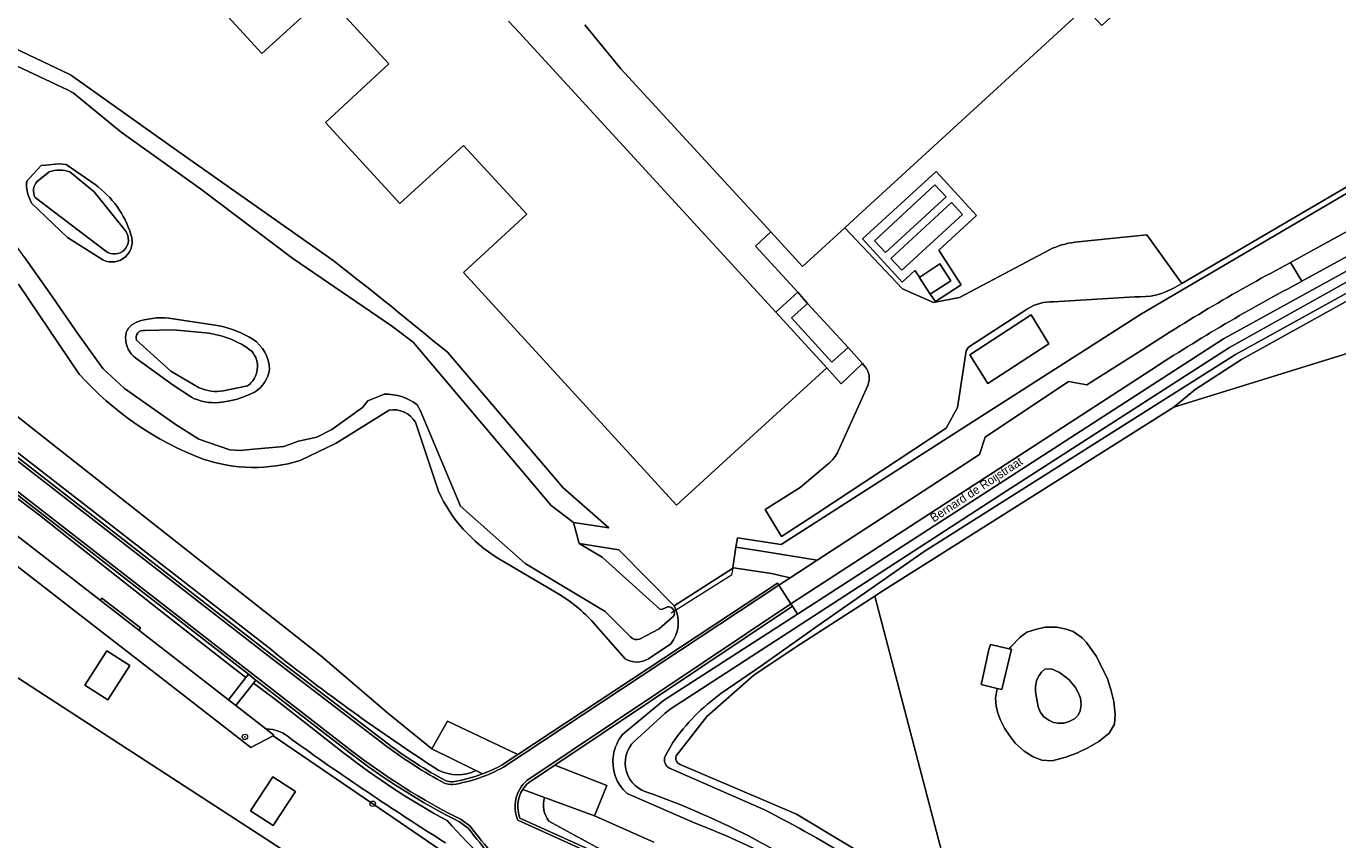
# Model space of a CAD drawing. Header units: metres. Extents: x 151448 to 154749, y 463108 to 465296.
# Tile 346 of 449: x 153714 to 153906, y 464521 to 464640. Entities that reach past the tile are written whole.
import ezdxf
from ezdxf.enums import TextEntityAlignment as Align

# ---------------------------------------------------------------- set-up
doc = ezdxf.new("R2010")
doc.units = ezdxf.units.M
doc.layers.get('0').update_dxf_attribs({"lineweight": 9})
for name, color, linetype, lineweight in [('B-PV-GK-KADEMUUR-G', 253, 'Continuous', 9), ('B-PV-GR-BEPLANTING_CULTUUR_BODEMBEDEKKER-GV', 253, 'Continuous', 9), ('B-PV-GR-BEPLANTING_CULTUUR_BOSPLANTSOEN-GV', 253, 'Continuous', 9), ('B-PV-GR-BOOM-S', 253, 'Continuous', 9), ('B-PV-GR-GRAS-GV', 253, 'Continuous', 9), ('B-PV-GW-TALUD_KRUIN-G', 253, 'Continuous', 9), ('B-PV-IE-TERREINAFSCHEIDING_KUNSTMATIG_HEKWERK-G', 253, 'Continuous', 9), ('B-PV-OG-BEBOUWING-GV', 1, 'Continuous', 9), ('B-PV-OG-BEBOUWING_LOODS-GV', 1, 'Continuous', 9), ('B-PV-OG-TERREIN_BEGROEID-GV', 253, 'Continuous', 9), ('B-PV-OG-TERREIN_ERF-GV', 253, 'Continuous', 9), ('B-PV-OG-TERREIN_OEVER-GV', 253, 'Continuous', 9), ('B-PV-OG-TOPOGRAFIE-T18', 2, 'Continuous', 9), ('B-PV-OG-WATER-GV', 253, 'Continuous', 9), ('B-PV-OG-WATER_SLOOT-GV', 253, 'Continuous', 9), ('B-PV-VH-GESLOTENVERHARDING_ASFALT-GV', 253, 'Continuous', 9), ('B-PV-VH-HALFVERHARDING_GRASBETONSTEEN-GV', 253, 'Continuous', 9), ('B-PV-VH-OPENVERHARDING_BETONELEMENT-GV', 253, 'Continuous', 9), ('B-PV-VH-OPENVERHARDING_BETONSTRAATSTEEN-GV', 253, 'Continuous', 9)]:
    doc.layers.add(name, color=color, linetype=linetype, lineweight=lineweight)
doc.styles.add('Drong', font='txt', dxfattribs={"height": 1.8})
doc.styles.add('NLCS-ISO', font='txt')

# ---------------------------------------------------------------- blocks, each defined once
blk = doc.blocks.new('SGR-BOOM_GBKN-SO')
at = {"linetype": 'ByBlock', "lineweight": 18}
h = blk.add_hatch(color=0, dxfattribs=at)
h.dxf.hatch_style = 1
edge = h.paths.add_edge_path()
edge.add_arc((0, 0), 0.25, 0, 360)
at = {"color": 0, "linetype": 'ByBlock', "lineweight": 18}
for radius in [2, 0.25]:
    blk.add_circle((0, 0), radius, dxfattribs=at)
at = {"color": 0, "linetype": 'ByBlock', "lineweight": 18, "style": 'NLCS-ISO'}
blk.add_attdef('SOORT', (2.5, 0), '', height=1.5, dxfattribs=at)

msp = doc.modelspace()

# ---------------------------------------------------------------- linework, layer by layer
at = {"layer": 'B-PV-GK-KADEMUUR-G', "flags": 128}
msp.add_lwpolyline([(153654.592, 464582.024), (153708.614, 464546.773), (153748.902, 464520.615), (153770.647, 464506.432)], dxfattribs=at)
at = {"layer": 'B-PV-GR-BEPLANTING_CULTUUR_BODEMBEDEKKER-GV', "flags": 128}
msp.add_lwpolyline([(153948.589, 464604.816), (153940.851, 464618.204), (153932.718, 464613.746), (153892.226, 464591.248), (153885.438, 464586.838), (153882.295, 464584.25)], close=True, dxfattribs=at)
at = {"layer": 'B-PV-GR-BEPLANTING_CULTUUR_BOSPLANTSOEN-GV', "flags": 128}
for points in [[(153635.833, 464641.748), (153671.075, 464614.525), (153707.913, 464586.245), (153756.837, 464547.687), (153766.68, 464539.287), (153773.169, 464533.961), (153775.472, 464538.032), (153785.823, 464533.121), (153824.01, 464558.369), (153824.231, 464558.035), (153825.89, 464559.121), (153823.108, 464559.769), (153817.522, 464560.612), (153808.817, 464555.036)], [(153932.594, 464634.863), (153933.155, 464632.845), (153934.129, 464631.249), (153877.515, 464597.991), (153854.022, 464582.904), (153824.528, 464564.059), (153818.117, 464565.029), (153817.902, 464563.634), (153821.39, 464563.09), (153823.807, 464562.713), (153829.863, 464561.753), (153853.732, 464577.269), (153854.53, 464579.84), (153866.787, 464588.03), (153869.507, 464587.518), (153876.957, 464592.253)], [(153899.466, 464605.532), (153937.344, 464626.377)], [(153721.347, 464589.111), (153712.422, 464602.364)], [(153766.895, 464583.829), (153759.129, 464578.934), (153753.837, 464576.376)], [(153774.143, 464571.886), (153770.785, 464582.035)], [(153791.956, 464556.683), (153782.913, 464562.039)], [(153801.621, 464547.24), (153799.818, 464549.271), (153797.278, 464552.132)], [(153808.31, 464549.403), (153805.029, 464547.241)]]:
    msp.add_lwpolyline(points, dxfattribs=at)
at = {"layer": 'B-PV-GR-BEPLANTING_CULTUUR_BOSPLANTSOEN-GV'}
for points in [[(153876.957, 464592.253, -0.0237562), (153899.466, 464605.532)], [(153739.547, 464576.605, -0.1208118), (153721.347, 464589.111)], [(153770.785, 464582.035, 0.3056053), (153766.895, 464583.829)], [(153753.837, 464576.376, -0.1545888), (153739.547, 464576.605)], [(153782.913, 464562.039, -0.1492605), (153774.143, 464571.886)], [(153797.278, 464552.132, 0.0799415), (153791.956, 464556.683)], [(153808.817, 464555.036, -0.2980314), (153808.31, 464549.403)], [(153805.029, 464547.241, -0.2884396), (153801.621, 464547.24)]]:
    msp.add_lwpolyline(points, format="xyb", dxfattribs=at)
at = {"layer": 'B-PV-GR-GRAS-GV', "flags": 128}
for points in [[(153716.909, 464618.895), (153715.135, 464617.473)], [(153728.123, 464610.174), (153723.525, 464615.94), (153719.954, 464618.866)], [(153714.853, 464615.092), (153725.229, 464607.184)], [(153739.971, 464595.168), (153735.143, 464595.631), (153730.97, 464595.523)], [(153729.754, 464594.108), (153734.795, 464589.525), (153738.997, 464587.109)], [(153742.535, 464586.629), (153746.072, 464587.383)]]:
    msp.add_lwpolyline(points, dxfattribs=at)
at = {"layer": 'B-PV-GR-GRAS-GV'}
for points in [[(153719.954, 464618.866, 0.1599418), (153716.909, 464618.895)], [(153715.135, 464617.473, 0.312224), (153714.853, 464615.092)], [(153725.229, 464607.184, 0.8708159), (153728.123, 464610.174)], [(153730.97, 464595.523, 0.5870639), (153729.754, 464594.108)], [(153746.71, 464592.468, 0.1411432), (153739.971, 464595.168)], [(153746.072, 464587.383, 0.4463187), (153746.71, 464592.468)], [(153738.997, 464587.109, 0.1402942), (153742.535, 464586.629)]]:
    msp.add_lwpolyline(points, format="xyb", dxfattribs=at)
at = {"layer": 'B-PV-GW-TALUD_KRUIN-G', "flags": 128}
for points in [[(153677.811, 464604.236), (153705.621, 464582.7), (153749.556, 464548.566)], [(153745.847, 464544.482), (153744.302, 464545.633), (153739.602, 464549.329), (153733.036, 464554.499), (153722.361, 464562.92), (153715.486, 464568.35), (153704.502, 464576.629), (153692.643, 464585.714), (153686.784, 464590.104), (153683.464, 464592.543), (153680.68, 464594.205), (153677.891, 464595.298), (153674.799, 464596.034), (153671.261, 464596.583), (153667.139, 464596.857), (153665.153, 464596.839), (153664.085, 464596.634), (153663.562, 464596.082)], [(153760.208, 464533.393), (153755.411, 464537.182), (153750.207, 464541.233), (153746.97, 464543.645)], [(153790.412, 464523.319), (153797.396, 464519.482), (153814.117, 464511.529)]]:
    msp.add_lwpolyline(points, dxfattribs=at)
at = {"layer": 'B-PV-GW-TALUD_KRUIN-G'}
for points in [[(153749.556, 464548.566, 0.0260241), (153774.203, 464530.797)], [(153775.424, 464523.42, -0.0419706), (153760.208, 464533.393)], [(153774.203, 464530.797, 0.2298973), (153779.675, 464530.777)], [(153789.762, 464526.835, 0.2417958), (153790.412, 464523.319)], [(153787.173, 464511.483, -0.0175627), (153775.424, 464523.42)]]:
    msp.add_lwpolyline(points, format="xyb", dxfattribs=at)
at = {"layer": 'B-PV-IE-TERREINAFSCHEIDING_KUNSTMATIG_HEKWERK-G', "flags": 128}
for points in [[(153932.594, 464634.863), (153933.155, 464632.845), (153934.129, 464631.249), (153877.515, 464597.991), (153854.022, 464582.904), (153824.528, 464564.059), (153818.117, 464565.029), (153817.902, 464563.634)], [(153846.466, 464600.863), (153847.233, 464599.781), (153851.041, 464602.232), (153847.752, 464607.354), (153853.294, 464612.472), (153847.331, 464618.92), (153836.516, 464609.021), (153842.364, 464602.632), (153844.196, 464604.334), (153844.85, 464603.489)], [(153957.264, 464607.507), (153882.295, 464584.25), (153839.089, 464556.991)], [(153706.212, 464565.465), (153724.096, 464551.622)], [(153817.902, 464563.634), (153817.438, 464560.625)], [(153817.438, 464560.625), (153817.267, 464559.517)], [(153808.377, 464553.99), (153817.268, 464559.576)], [(153839.089, 464556.991), (153838.307, 464556.46)], [(153838.307, 464556.46), (153849.612, 464513.342)], [(153749.849, 464535.862), (153746.582, 464534.162), (153732.491, 464545.106)], [(153777.801, 464516.792), (153749.849, 464535.862)]]:
    msp.add_lwpolyline(points, dxfattribs=at)
msp.add_lwpolyline([(153852.295, 464591.964), (153854.932, 464587.716), (153863.925, 464593.574), (153861.287, 464597.821)], close=True, dxfattribs=at)
at = {"layer": 'B-PV-OG-BEBOUWING-GV', "flags": 128}
for points in [[(153737.266, 464648.256), (153748.209, 464636.312), (153757.584, 464644.866), (153766.87, 464634.753), (153757.545, 464626.131), (153768.503, 464614.218), (153777.849, 464622.766), (153787.157, 464612.637), (153777.825, 464604.045), (153809.172, 464569.824), (153831.251, 464590.042), (153823.761, 464598.207), (153786.008, 464639.357), (153784.449, 464641.056)], [(153795.669, 464640.494), (153800.986, 464634.015), (153823.033, 464610.023), (153827.698, 464604.945), (153833.926, 464610.654), (153835.891, 464612.456), (153869.245, 464643.043)]]:
    msp.add_lwpolyline(points, dxfattribs=at)
for points in [[(153839.894, 464606.991), (153848.789, 464615.197), (153847.146, 464616.946), (153838.251, 464608.74)], [(153840.679, 464606.145), (153842.312, 464604.387), (153851.207, 464612.593), (153849.574, 464614.351)], [(153846.466, 464600.863), (153849.508, 464602.829), (153847.897, 464605.323), (153844.919, 464603.4), (153844.855, 464603.358)], [(153722.174, 464543.354), (153725.538, 464541.202), (153728.768, 464546.251), (153725.403, 464548.403)], [(153746.531, 464524.839), (153749.877, 464522.676), (153753.13, 464527.708), (153749.784, 464529.871)]]:
    msp.add_lwpolyline(points, close=True, dxfattribs=at)
at = {"layer": 'B-PV-OG-BEBOUWING_LOODS-GV', "flags": 128}
msp.add_lwpolyline([(153856.327, 464542.859), (153856.995, 464542.698), (153858.402, 464548.617), (153858.096, 464548.686), (153855.321, 464549.32), (153855.106, 464548.613), (153854.178, 464544.289), (153853.968, 464543.428)], close=True, dxfattribs=at)
at = {"layer": 'B-PV-OG-TERREIN_BEGROEID-GV', "flags": 128}
for points in [[(153878.895, 464589.698), (153825.994, 464555.292), (153826.216, 464554.96), (153826.954, 464553.807), (153889.604, 464594.314), (153919.795, 464610.942), (153948.08, 464626.616), (153959.451, 464637.996), (153973.372, 464652.075), (153974.412, 464651.061), (153974.702, 464650.778), (153975.02, 464650.468), (153975.514, 464649.985), (153976.366, 464649.153), (153978.922, 464651.742)], [(153779.675, 464530.777), (153773.169, 464533.961), (153766.68, 464539.287), (153756.837, 464547.687), (153707.913, 464586.245), (153671.075, 464614.525), (153635.833, 464641.748)], [(153942.396, 464625.416), (153938.849, 464623.415), (153901.124, 464602.768)], [(153675.846, 464605.066), (153705.267, 464582.263), (153749.305, 464548.034), (153766.818, 464534.648)], [(153749.556, 464548.566), (153705.621, 464582.7), (153677.811, 464604.236)], [(153677.811, 464604.236), (153705.621, 464582.7), (153749.556, 464548.566)], [(153704.502, 464576.629), (153715.486, 464568.35), (153722.361, 464562.92), (153733.036, 464554.499), (153739.602, 464549.329), (153744.302, 464545.633), (153745.847, 464544.482), (153746.22, 464544.959), (153683.169, 464593.933)], [(153708.688, 464568.001), (153724.399, 464555.838), (153724.643, 464556.155), (153730.328, 464551.769), (153730.082, 464551.453), (153743.278, 464541.199), (153745.847, 464544.482), (153744.302, 464545.633), (153739.602, 464549.329), (153733.036, 464554.499), (153722.361, 464562.92), (153715.486, 464568.35), (153704.502, 464576.629)], [(153801.234, 464536.061), (153807.253, 464541.069), (153826.954, 464553.807), (153826.216, 464554.96), (153791.273, 464531.574), (153798.906, 464528.596), (153797.102, 464524.13), (153805.839, 464520.247)], [(153760.208, 464533.393), (153755.411, 464537.182), (153750.207, 464541.233), (153746.97, 464543.645), (153744.384, 464540.34), (153748.779, 464536.925)], [(153760.952, 464533.516), (153747.326, 464544.1), (153746.97, 464543.645)], [(153746.97, 464543.645), (153750.207, 464541.233), (153755.411, 464537.182), (153760.208, 464533.393)], [(153748.779, 464536.925), (153749.961, 464536.006), (153749.849, 464535.862), (153777.801, 464516.792)], [(153780.658, 464530.297), (153779.675, 464530.777)], [(153789.762, 464526.835), (153787.503, 464527.667), (153786.562, 464528.013)], [(153805.839, 464520.247), (153797.102, 464524.13), (153789.762, 464526.835)], [(153811.885, 464523.024), (153801.882, 464527.416)], [(153778.527, 464522.304), (153777.277, 464523.212)], [(153786.139, 464523.763), (153802.753, 464516.261)], [(153790.412, 464523.319), (153797.396, 464519.482), (153814.117, 464511.529)], [(153814.117, 464511.529), (153797.396, 464519.482), (153790.412, 464523.319)]]:
    msp.add_lwpolyline(points, dxfattribs=at)
at = {"layer": 'B-PV-OG-TERREIN_BEGROEID-GV'}
for points in [[(153901.124, 464602.768, 0.0238305), (153878.895, 464589.698)], [(153774.203, 464530.797, -0.0260241), (153749.556, 464548.566)], [(153749.556, 464548.566, 0.0260241), (153774.203, 464530.797)], [(153748.779, 464536.925, -0.18216), (153752.447, 464535.445)], [(153752.447, 464535.445, 0.18216), (153748.779, 464536.925)], [(153799.885, 464533.1, -0.1324151), (153801.234, 464536.061)], [(153752.447, 464535.445, 0.0147366), (153775.199, 464520.138)], [(153775.199, 464520.138, -0.0147366), (153752.447, 464535.445)], [(153766.818, 464534.648, 0.0366582), (153775.214, 464529.292)], [(153775.424, 464523.42, -0.0419706), (153760.208, 464533.393)], [(153760.208, 464533.393, 0.0419706), (153775.424, 464523.42)], [(153777.277, 464523.212, -0.0478859), (153760.952, 464533.516)], [(153801.882, 464527.416, -0.2565594), (153799.885, 464533.1)], [(153779.675, 464530.777, -0.2298973), (153774.203, 464530.797)], [(153774.203, 464530.797, 0.2298973), (153779.675, 464530.777)], [(153776.238, 464529.108, 0.0486518), (153780.658, 464530.297)], [(153775.214, 464529.292, 0.0957695), (153776.238, 464529.108)], [(153786.562, 464528.013, 0.241642), (153786.139, 464523.763)], [(153789.762, 464526.835, 0.2417958), (153790.412, 464523.319)], [(153790.412, 464523.319, -0.2417958), (153789.762, 464526.835)], [(153787.173, 464511.483, -0.0175627), (153775.424, 464523.42)], [(153775.424, 464523.42, 0.0175627), (153787.173, 464511.483)], [(153785.545, 464513.967, -0.0192101), (153778.527, 464522.304)], [(153838.279, 464508.604, 0.0690027), (153811.885, 464523.024)]]:
    msp.add_lwpolyline(points, format="xyb", dxfattribs=at)
at = {"layer": 'B-PV-OG-TERREIN_ERF-GV', "flags": 128}
for points in [[(153912.818, 464706.125), (153899.353, 464693.852), (153902.757, 464690.19), (153895.24, 464683.202), (153903.129, 464674.657), (153903.464, 464674.956), (153903.739, 464674.65), (153899.483, 464670.751), (153895.716, 464667.296), (153879.006, 464651.97), (153881.409, 464649.322), (153872.452, 464641.1), (153871.679, 464640.391), (153869.245, 464643.043), (153835.891, 464612.456), (153833.926, 464610.654), (153842.373, 464601.672), (153846.969, 464599.666), (153850.766, 464600.397), (153864.03, 464607.418)], [(153836.856, 464590.249), (153836.503, 464590.652), (153833.385, 464587.697), (153831.251, 464590.042), (153809.172, 464569.824), (153777.825, 464604.045), (153787.157, 464612.637), (153777.849, 464622.766), (153768.503, 464614.218), (153757.545, 464626.131), (153766.87, 464634.753), (153757.584, 464644.866), (153748.209, 464636.312), (153737.266, 464648.256), (153742.832, 464653.368), (153742.785, 464653.419), (153733.103, 464663.947), (153712.385, 464644.972), (153706.524, 464639.565), (153720.043, 464633.137), (153736.344, 464621.574), (153758.807, 464605.725)], [(153784.449, 464641.056), (153786.008, 464639.357), (153823.761, 464598.207), (153827.003, 464601.189), (153820.787, 464607.962), (153823.033, 464610.023), (153800.986, 464634.015), (153795.669, 464640.494)], [(153867.71, 464608.513), (153878.298, 464609.617), (153883.445, 464602.438), (153928.468, 464628.815), (153923.93, 464636.672)], [(153923.93, 464636.672), (153928.468, 464628.815), (153883.445, 464602.438), (153882.448, 464601.854)], [(153775.466, 464592.324), (153792.516, 464572.399), (153799.209, 464566.492), (153794.039, 464567.283), (153794.842, 464564.202), (153800.686, 464563.276), (153808.817, 464555.036), (153817.522, 464560.612), (153817.438, 464560.625), (153817.902, 464563.634), (153818.117, 464565.029), (153824.528, 464564.059), (153854.022, 464582.904), (153877.515, 464597.991), (153934.129, 464631.249), (153933.155, 464632.845), (153932.594, 464634.863)], [(154016.603, 464609.56), (154000, 464616.947), (153998.245, 464617.728), (153997.22, 464618.184), (153964.94, 464608.591), (153957.264, 464607.507), (153948.589, 464604.816), (153882.295, 464584.25), (153839.089, 464556.991), (153838.307, 464556.46), (153838.309, 464556.452), (153849.612, 464513.342), (153865.547, 464501.261), (153894.274, 464483.88), (153916.047, 464466.171), (153921.589, 464450.453)], [(153864.03, 464607.418), (153850.766, 464600.397), (153846.969, 464599.666), (153842.373, 464601.672), (153833.926, 464610.654), (153827.698, 464604.945), (153823.033, 464610.023), (153820.787, 464607.962), (153827.003, 464601.189), (153828.413, 464599.478), (153834.417, 464593.016), (153836.503, 464590.652)], [(153882.448, 464601.854), (153883.445, 464602.438), (153878.298, 464609.617), (153867.71, 464608.513)], [(153864.571, 464599.761), (153876.576, 464600.504)], [(153876.576, 464600.504), (153864.571, 464599.761)], [(153831.42, 464575.878), (153827.364, 464572.448), (153822.205, 464569.195), (153824.603, 464565.223), (153829.776, 464568.624), (153848.81, 464581.167), (153850.488, 464584.214), (153851.518, 464590.904), (153851.764, 464592.545), (153852.12, 464593.079), (153860.758, 464598.718)], [(153860.758, 464598.718), (153852.12, 464593.079), (153851.764, 464592.545), (153851.518, 464590.904), (153850.488, 464584.214), (153848.81, 464581.167), (153829.776, 464568.624), (153824.603, 464565.223), (153822.205, 464569.195), (153827.364, 464572.448), (153831.42, 464575.878)], [(153836.503, 464590.652), (153836.856, 464590.249)], [(153837.288, 464587.451), (153832.95, 464577.79)], [(153832.95, 464577.79), (153837.288, 464587.451)], [(153921.589, 464450.453), (153916.047, 464466.171), (153894.274, 464483.88), (153865.547, 464501.261), (153849.612, 464513.342), (153838.309, 464556.452), (153826.764, 464548.974), (153820.509, 464544.837), (153813.642, 464538.713), (153809.125, 464532.926)], [(153809.705, 464531.677), (153826.814, 464524.342), (153840.82, 464515.927)]]:
    msp.add_lwpolyline(points, dxfattribs=at)
for points in [[(153844.919, 464603.4), (153847.897, 464605.323), (153849.508, 464602.829), (153846.466, 464600.863), (153847.233, 464599.781), (153851.041, 464602.232), (153847.752, 464607.354), (153853.294, 464612.472), (153847.331, 464618.92), (153836.516, 464609.021), (153842.364, 464602.632), (153844.196, 464604.334), (153844.85, 464603.489)], [(153846.466, 464600.863), (153844.855, 464603.358), (153844.919, 464603.4), (153844.85, 464603.489), (153844.196, 464604.334), (153842.364, 464602.632), (153836.516, 464609.021), (153847.331, 464618.92), (153853.294, 464612.472), (153847.752, 464607.354), (153851.041, 464602.232), (153847.233, 464599.781)], [(153839.894, 464606.991), (153838.251, 464608.74), (153847.146, 464616.946), (153848.789, 464615.197)], [(153840.679, 464606.145), (153849.574, 464614.351), (153851.207, 464612.593), (153842.312, 464604.387)], [(153831.251, 464590.042), (153833.385, 464587.697), (153836.503, 464590.652), (153834.417, 464593.016), (153831.991, 464590.872), (153826.07, 464597.388), (153828.413, 464599.478), (153827.003, 464601.189), (153823.761, 464598.207)], [(153834.417, 464593.016), (153828.413, 464599.478), (153826.07, 464597.388), (153831.991, 464590.872)], [(153854.932, 464587.716), (153852.295, 464591.964), (153861.287, 464597.821), (153863.925, 464593.574)], [(153724.096, 464551.622), (153706.212, 464565.465), (153693.419, 464575.407), (153688.415, 464579.24), (153678.081, 464580.723), (153670.337, 464583.597), (153665.351, 464586.778), (153659.849, 464590.398), (153659.666, 464590.038), (153659.576, 464589.824), (153662.944, 464587.686), (153659.725, 464582.614), (153656.351, 464584.766), (153654.592, 464582.024), (153708.614, 464546.773), (153748.902, 464520.615), (153770.647, 464506.432), (153777.801, 464516.792), (153749.849, 464535.862), (153746.582, 464534.162), (153732.491, 464545.106)], [(153858.096, 464548.686), (153858.33, 464548.976), (153859.678, 464550.398), (153860.691, 464551.142), (153861.944, 464551.556), (153863.383, 464551.863), (153865.084, 464551.893), (153866.432, 464551.602), (153867.487, 464551.242), (153868.83, 464550.298), (153869.459, 464549.633), (153870.94, 464547.567), (153872.512, 464544.289), (153873.001, 464542.721), (153873.482, 464540.937), (153873.659, 464539.047), (153873.579, 464537.587), (153872.782, 464536.277), (153871.279, 464535.038), (153869.651, 464534.109), (153868.14, 464533.382), (153866.391, 464532.743), (153864.393, 464532.187), (153862.9, 464532.313), (153861.583, 464532.782), (153860.292, 464533.631), (153859.018, 464534.76), (153858.129, 464535.931), (153857.401, 464537.021), (153856.792, 464538.202), (153856.397, 464539.232), (153856.157, 464540.324), (153856.06, 464541.415), (153856.327, 464542.859), (153853.968, 464543.428), (153854.178, 464544.289), (153855.106, 464548.613), (153855.321, 464549.32)], [(153722.174, 464543.354), (153725.403, 464548.403), (153728.768, 464546.251), (153725.538, 464541.202)], [(153746.531, 464524.839), (153749.784, 464529.871), (153753.13, 464527.708), (153749.877, 464522.676)]]:
    msp.add_lwpolyline(points, close=True, dxfattribs=at)
at = {"layer": 'B-PV-OG-TERREIN_ERF-GV'}
for points in [[(153867.71, 464608.513, 0.0839715), (153864.03, 464607.418)], [(153864.03, 464607.418, -0.0839715), (153867.71, 464608.513)], [(153758.807, 464605.725, -0.0073993), (153775.466, 464592.324)], [(153876.576, 464600.504, 0.1475131), (153882.448, 464601.854)], [(153882.448, 464601.854, -0.1475131), (153876.576, 464600.504)], [(153860.758, 464598.718, -0.1486954), (153864.571, 464599.761)], [(153864.571, 464599.761, 0.1486954), (153860.758, 464598.718)], [(153836.856, 464590.249, -0.2916376), (153837.288, 464587.451)], [(153837.288, 464587.451, 0.2916376), (153836.856, 464590.249)], [(153832.95, 464577.79, -0.1255102), (153831.42, 464575.878)], [(153831.42, 464575.878, 0.1255102), (153832.95, 464577.79)], [(153809.125, 464532.926, 0.4272442), (153809.705, 464531.677)]]:
    msp.add_lwpolyline(points, format="xyb", dxfattribs=at)
at = {"layer": 'B-PV-OG-TERREIN_OEVER-GV', "flags": 128}
for points in [[(153803.439, 464535.518), (153807.461, 464539.195), (153808.236, 464539.818), (153856.944, 464571.462), (153890.468, 464593.034), (153912.56, 464605.371), (153948.884, 464625.485), (153974.412, 464651.061), (153973.372, 464652.075), (153959.451, 464637.996), (153948.08, 464626.616), (153919.795, 464610.942), (153889.604, 464594.314), (153826.954, 464553.807), (153807.253, 464541.069), (153801.234, 464536.061)], [(153762.994, 464584.185), (153758.495, 464580.977), (153756.275, 464579.836), (153753.581, 464579.242), (153751.407, 464578.462), (153746.406, 464578.014), (153744.984, 464577.884), (153743.498, 464577.966), (153740.206, 464579.076), (153738.913, 464579.534), (153735.593, 464581.629), (153728.018, 464587.004), (153724.804, 464589.922), (153721.199, 464594.994), (153717.039, 464601.045), (153713.22, 464606.378), (153707.362, 464614.558), (153702.846, 464619.068), (153699.836, 464623.534), (153694.657, 464629.568), (153692.571, 464632.762), (153689.32, 464635.605), (153686.678, 464638.287), (153682.594, 464641.343)], [(153758.807, 464605.725), (153736.344, 464621.574), (153720.043, 464633.137), (153706.524, 464639.565), (153705.295, 464638.431), (153704.746, 464637.924), (153719.63, 464630.948), (153720.423, 464630.516), (153727.527, 464624.694), (153739.157, 464616.367), (153752.742, 464606.147), (153767.25, 464596.205)], [(153723.667, 464617.004), (153719.439, 464619.978), (153718.398, 464620.068), (153717.825, 464619.99), (153716.426, 464619.875), (153715.752, 464619.798), (153714.026, 464617.956)], [(153715.135, 464617.473), (153716.909, 464618.895)], [(153719.954, 464618.866), (153723.525, 464615.94), (153728.123, 464610.174)], [(153809.125, 464532.926), (153813.642, 464538.713), (153820.509, 464544.837), (153826.764, 464548.974), (153838.309, 464556.452), (153838.307, 464556.46), (153839.089, 464556.991), (153882.295, 464584.25), (153885.438, 464586.838), (153892.226, 464591.248), (153932.718, 464613.746), (153940.851, 464618.204), (153940.351, 464619.068), (153891.332, 464591.992), (153845.571, 464563), (153829.97, 464552.125), (153821.575, 464546.136), (153815.701, 464542.096)], [(153713.595, 464617.366), (153713.561, 464616.596), (153713.772, 464615.591), (153714.319, 464614.283)], [(153725.229, 464607.184), (153714.853, 464615.092)], [(153714.319, 464614.283), (153719.615, 464609.216), (153724.812, 464605.918)], [(153712.422, 464602.364), (153721.347, 464589.111)], [(153741.976, 464596.207), (153734.51, 464597.349)], [(153730.97, 464595.523), (153735.143, 464595.631), (153739.971, 464595.168)], [(153767.25, 464596.205), (153770.456, 464593.798), (153790.726, 464569.759), (153794.039, 464567.283), (153799.209, 464566.492), (153792.516, 464572.399), (153775.466, 464592.324)], [(153738.997, 464587.109), (153734.795, 464589.525), (153729.754, 464594.108)], [(153729.658, 464591.441), (153735.155, 464587.468), (153737.833, 464585.727)], [(153746.072, 464587.383), (153742.535, 464586.629)], [(153766.169, 464586.147), (153765.474, 464585.859), (153763.791, 464585.166), (153762.994, 464584.185)], [(153753.837, 464576.376), (153759.129, 464578.934), (153766.895, 464583.829)], [(153802.396, 464550.437), (153798.683, 464554.181), (153786.918, 464561.241), (153777.408, 464569.699), (153771.489, 464583.827), (153771.05, 464584.597)], [(153770.785, 464582.035), (153774.143, 464571.886)], [(153808.817, 464555.036), (153800.686, 464563.276), (153794.842, 464564.202), (153798.216, 464562.175), (153805.2, 464555.91), (153806.701, 464554.545), (153806.972, 464554.455), (153807.536, 464554.728), (153807.855, 464554.875)], [(153782.913, 464562.039), (153791.956, 464556.683)], [(153808.677, 464553.423), (153806.597, 464551.625), (153803.74, 464550.128)], [(153797.278, 464552.132), (153799.818, 464549.271), (153801.621, 464547.24)], [(153805.029, 464547.241), (153808.31, 464549.403)], [(153808.624, 464534.901), (153807.425, 464532.795)], [(153840.82, 464515.927), (153826.814, 464524.342), (153809.705, 464531.677)], [(153808.108, 464531.12), (153822.001, 464525.055)], [(153801.882, 464527.416), (153811.885, 464523.024)]]:
    msp.add_lwpolyline(points, dxfattribs=at)
at = {"layer": 'B-PV-OG-TERREIN_OEVER-GV'}
for points in [[(153716.909, 464618.895, -0.1599418), (153719.954, 464618.866)], [(153714.026, 464617.956, 0.0745511), (153713.595, 464617.366)], [(153714.853, 464615.092, -0.312224), (153715.135, 464617.473)], [(153728.94, 464609.659, 0.1622511), (153723.667, 464617.004)], [(153724.812, 464605.918, 0.6780059), (153728.94, 464609.659)], [(153728.123, 464610.174, -0.8708159), (153725.229, 464607.184)], [(153775.466, 464592.324, 0.0073993), (153758.807, 464605.725)], [(153734.51, 464597.349, 0.1129615), (153729.739, 464596.734)], [(153729.739, 464596.734, 0.31329), (153728.138, 464594.485)], [(153729.754, 464594.108, -0.5870639), (153730.97, 464595.523)], [(153746.86, 464594.245, 0.083967), (153741.976, 464596.207)], [(153728.138, 464594.485, 0.2245002), (153729.658, 464591.441)], [(153739.971, 464595.168, -0.1411432), (153746.71, 464592.468)], [(153749.329, 464589.795, 0.240959), (153746.86, 464594.245)], [(153746.71, 464592.468, -0.4463187), (153746.072, 464587.383)], [(153747.104, 464586.476, 0.2224585), (153749.329, 464589.795)], [(153721.347, 464589.111, 0.1208118), (153739.547, 464576.605)], [(153737.833, 464585.727, 0.1514003), (153741.907, 464584.949)], [(153742.535, 464586.629, -0.1402942), (153738.997, 464587.109)], [(153741.907, 464584.949, 0.101767), (153747.104, 464586.476)], [(153771.05, 464584.597, 0.17409), (153766.169, 464586.147)], [(153766.895, 464583.829, -0.3056053), (153770.785, 464582.035)], [(153739.547, 464576.605, 0.1545888), (153753.837, 464576.376)], [(153774.143, 464571.886, 0.1492605), (153782.913, 464562.039)], [(153791.956, 464556.683, -0.0799415), (153797.278, 464552.132)], [(153807.855, 464554.875, -0.6528329), (153808.677, 464553.423)], [(153808.31, 464549.403, 0.2980314), (153808.817, 464555.036)], [(153803.74, 464550.128, -0.3117019), (153802.396, 464550.437)], [(153801.621, 464547.24, 0.2884396), (153805.029, 464547.241)], [(153815.701, 464542.096, 0.0881409), (153808.624, 464534.901)], [(153801.234, 464536.061, 0.1324151), (153799.885, 464533.1)], [(153804.634, 464527.663, -0.6015689), (153803.439, 464535.518)], [(153799.885, 464533.1, 0.2565594), (153801.882, 464527.416)], [(153807.425, 464532.795, 0.340325), (153808.108, 464531.12)], [(153809.705, 464531.677, -0.4272442), (153809.125, 464532.926)], [(153820.804, 464520.59, 0.0374135), (153804.634, 464527.663)], [(153822.001, 464525.055, -0.035142), (153848.676, 464508.826)], [(153811.885, 464523.024, -0.0690027), (153838.279, 464508.604)], [(153842.594, 464507.397, 0.0272745), (153820.804, 464520.59)]]:
    msp.add_lwpolyline(points, format="xyb", dxfattribs=at)
at = {"layer": 'B-PV-OG-TERREIN_OEVER-GV', "flags": 128}
for points in [[(153858.096, 464548.686), (153858.402, 464548.617), (153856.995, 464542.698), (153856.327, 464542.859), (153856.06, 464541.415), (153856.157, 464540.324), (153856.397, 464539.232), (153856.792, 464538.202), (153857.401, 464537.021), (153858.129, 464535.931), (153859.018, 464534.76), (153860.292, 464533.631), (153861.583, 464532.782), (153862.9, 464532.313), (153864.393, 464532.187), (153866.391, 464532.743), (153868.14, 464533.382), (153869.651, 464534.109), (153871.279, 464535.038), (153872.782, 464536.277), (153873.579, 464537.587), (153873.659, 464539.047), (153873.482, 464540.937), (153873.001, 464542.721), (153872.512, 464544.289), (153870.94, 464547.567), (153869.459, 464549.633), (153868.83, 464550.298), (153867.487, 464551.242), (153866.432, 464551.602), (153865.084, 464551.893), (153863.383, 464551.863), (153861.944, 464551.556), (153860.691, 464551.142), (153859.678, 464550.398), (153858.33, 464548.976)], [(153863.181, 464538.658), (153862.664, 464539.337), (153862.331, 464540.164), (153861.96, 464542.374), (153861.934, 464543.142), (153862.094, 464544.043), (153862.477, 464544.743), (153862.829, 464545.257), (153863.312, 464545.697), (153864.287, 464545.746), (153865.477, 464545.194), (153866.858, 464544.194), (153867.849, 464543.003), (153868.242, 464542.283), (153868.556, 464541.416), (153868.649, 464540.427), (153868.528, 464539.549), (153868.238, 464538.935), (153867.689, 464538.408), (153866.919, 464537.979), (153866.14, 464537.762), (153865.302, 464537.729), (153864.596, 464537.87), (153863.891, 464538.182)]]:
    msp.add_lwpolyline(points, close=True, dxfattribs=at)
at = {"layer": 'B-PV-OG-WATER-GV', "flags": 128}
for points in [[(153794.039, 464567.283), (153790.726, 464569.759), (153770.456, 464593.798), (153767.25, 464596.205), (153752.742, 464606.147), (153739.157, 464616.367), (153727.527, 464624.694), (153720.423, 464630.516), (153719.63, 464630.948), (153704.746, 464637.924), (153696.652, 464646.727), (153696.853, 464646.912), (153673.646, 464662.031), (153665.751, 464669.454)], [(153714.026, 464617.956), (153715.752, 464619.798), (153716.426, 464619.875), (153717.825, 464619.99), (153718.398, 464620.068), (153719.439, 464619.978), (153723.667, 464617.004)], [(153724.812, 464605.918), (153719.615, 464609.216), (153714.319, 464614.283), (153713.772, 464615.591), (153713.561, 464616.596), (153713.595, 464617.366)], [(153930.365, 464374.964), (153893.147, 464410.206), (153865.944, 464436.13), (153856.365, 464445.259), (153862.432, 464452.405), (153842.589, 464470.817), (153798.613, 464498.65), (153776.931, 464512.373), (153772.269, 464506.312), (153771.259, 464506.033), (153770.647, 464506.432), (153748.902, 464520.615), (153708.614, 464546.773), (153654.592, 464582.024), (153653.123, 464582.982), (153624.262, 464601.896), (153620.144, 464604.551), (153619.193, 464605.299), (153615.632, 464607.672)], [(153713.22, 464606.378), (153717.039, 464601.045), (153721.199, 464594.994), (153724.804, 464589.922), (153728.018, 464587.004), (153735.593, 464581.629), (153738.913, 464579.534), (153740.206, 464579.076), (153743.498, 464577.966), (153744.984, 464577.884), (153746.406, 464578.014), (153751.407, 464578.462), (153753.581, 464579.242), (153756.275, 464579.836), (153758.495, 464580.977), (153762.994, 464584.185), (153763.791, 464585.166), (153765.474, 464585.859), (153766.169, 464586.147)], [(153734.51, 464597.349), (153741.976, 464596.207)], [(153737.833, 464585.727), (153735.155, 464587.468), (153729.658, 464591.441)], [(153771.05, 464584.597), (153771.489, 464583.827), (153777.408, 464569.699), (153786.918, 464561.241), (153798.683, 464554.181), (153802.396, 464550.437)], [(153807.855, 464554.875), (153807.536, 464554.728), (153806.972, 464554.455), (153806.701, 464554.545), (153805.2, 464555.91), (153798.216, 464562.175), (153794.842, 464564.202), (153794.039, 464567.283)], [(153803.74, 464550.128), (153806.597, 464551.625), (153808.677, 464553.423)]]:
    msp.add_lwpolyline(points, dxfattribs=at)
at = {"layer": 'B-PV-OG-WATER-GV'}
for points in [[(153713.595, 464617.366, -0.0745511), (153714.026, 464617.956)], [(153723.667, 464617.004, -0.1622511), (153728.94, 464609.659)], [(153728.94, 464609.659, -0.6780059), (153724.812, 464605.918)], [(153729.739, 464596.734, -0.1129615), (153734.51, 464597.349)], [(153728.138, 464594.485, -0.31329), (153729.739, 464596.734)], [(153741.976, 464596.207, -0.083967), (153746.86, 464594.245)], [(153729.658, 464591.441, -0.2245002), (153728.138, 464594.485)], [(153746.86, 464594.245, -0.240959), (153749.329, 464589.795)], [(153749.329, 464589.795, -0.2224585), (153747.104, 464586.476)], [(153741.907, 464584.949, -0.1514003), (153737.833, 464585.727)], [(153747.104, 464586.476, -0.101767), (153741.907, 464584.949)], [(153766.169, 464586.147, -0.17409), (153771.05, 464584.597)], [(153808.677, 464553.423, 0.6528329), (153807.855, 464554.875)], [(153802.396, 464550.437, 0.3117019), (153803.74, 464550.128)]]:
    msp.add_lwpolyline(points, format="xyb", dxfattribs=at)
at = {"layer": 'B-PV-OG-WATER_SLOOT-GV', "flags": 128}
for points in [[(153815.701, 464542.096), (153821.575, 464546.136), (153829.97, 464552.125), (153845.571, 464563), (153891.332, 464591.992), (153940.351, 464619.068), (153949.867, 464624.324), (153962.608, 464637.193), (153975.514, 464649.985), (153975.02, 464650.468), (153974.702, 464650.778), (153974.412, 464651.061), (153948.884, 464625.485), (153912.56, 464605.371), (153890.468, 464593.034), (153856.944, 464571.462), (153808.236, 464539.818), (153807.461, 464539.195), (153803.439, 464535.518)], [(153807.425, 464532.795), (153808.624, 464534.901)], [(153822.001, 464525.055), (153808.108, 464531.12)]]:
    msp.add_lwpolyline(points, dxfattribs=at)
msp.add_lwpolyline([(153863.181, 464538.658), (153863.891, 464538.182), (153864.596, 464537.87), (153865.302, 464537.729), (153866.14, 464537.762), (153866.919, 464537.979), (153867.689, 464538.408), (153868.238, 464538.935), (153868.528, 464539.549), (153868.649, 464540.427), (153868.556, 464541.416), (153868.242, 464542.283), (153867.849, 464543.003), (153866.858, 464544.194), (153865.477, 464545.194), (153864.287, 464545.746), (153863.312, 464545.697), (153862.829, 464545.257), (153862.477, 464544.743), (153862.094, 464544.043), (153861.934, 464543.142), (153861.96, 464542.374), (153862.331, 464540.164), (153862.664, 464539.337)], close=True, dxfattribs=at)
at = {"layer": 'B-PV-OG-WATER_SLOOT-GV'}
for points in [[(153808.624, 464534.901, -0.0881409), (153815.701, 464542.096)], [(153803.439, 464535.518, 0.6015689), (153804.634, 464527.663)], [(153808.108, 464531.12, -0.340325), (153807.425, 464532.795)], [(153804.634, 464527.663, -0.0374135), (153820.804, 464520.59)], [(153848.676, 464508.826, 0.035142), (153822.001, 464525.055)], [(153820.804, 464520.59, -0.0272745), (153842.594, 464507.397)]]:
    msp.add_lwpolyline(points, format="xyb", dxfattribs=at)
at = {"layer": 'B-PV-VH-GESLOTENVERHARDING_ASFALT-GV', "flags": 128}
for points in [[(153766.577, 464534.328), (153749.061, 464547.718), (153705.021, 464581.947), (153675.6, 464604.75)], [(153671.91, 464602.991), (153673.898, 464601.383), (153683.406, 464594.255), (153761.196, 464533.833)], [(153825.994, 464555.292), (153824.231, 464558.035), (153783.739, 464531.264)], [(153787.141, 464529.29), (153825.994, 464555.292)], [(153777.486, 464523.554), (153778.808, 464522.594)], [(153802.597, 464515.893), (153785.83, 464523.464)]]:
    msp.add_lwpolyline(points, dxfattribs=at)
msp.add_lwpolyline([(153854.932, 464587.716), (153863.925, 464593.574), (153861.287, 464597.821), (153852.295, 464591.964)], close=True, dxfattribs=at)
at = {"layer": 'B-PV-VH-GESLOTENVERHARDING_ASFALT-GV'}
for points in [[(153761.196, 464533.833, 0.047921), (153777.486, 464523.554)], [(153775.046, 464528.928, -0.0366757), (153766.577, 464534.328)], [(153783.739, 464531.264, -0.0830835), (153776.274, 464528.708)], [(153776.274, 464528.708, -0.0993688), (153775.046, 464528.928)], [(153785.83, 464523.464, -0.3252505), (153787.141, 464529.29)], [(153778.808, 464522.594, 0.0193677), (153785.84, 464514.238)]]:
    msp.add_lwpolyline(points, format="xyb", dxfattribs=at)
at = {"layer": 'B-PV-VH-HALFVERHARDING_GRASBETONSTEEN-GV', "flags": 128}
for points in [[(153766.818, 464534.648), (153749.305, 464548.034), (153705.267, 464582.263), (153675.846, 464605.066)], [(153675.6, 464604.75), (153705.021, 464581.947), (153749.061, 464547.718), (153766.577, 464534.328)], [(153683.169, 464593.933), (153746.22, 464544.959), (153747.326, 464544.1), (153760.952, 464533.516)], [(153761.196, 464533.833), (153683.406, 464594.255)], [(153706.212, 464565.465), (153724.096, 464551.622), (153732.491, 464545.106), (153746.582, 464534.162), (153749.849, 464535.862), (153749.961, 464536.006), (153748.779, 464536.925), (153744.384, 464540.34), (153743.278, 464541.199), (153730.082, 464551.453), (153724.399, 464555.838), (153708.688, 464568.001)], [(153783.739, 464531.264), (153824.231, 464558.035), (153824.01, 464558.369), (153785.823, 464533.121), (153783.534, 464531.607)], [(153787.385, 464528.973), (153791.273, 464531.574), (153826.216, 464554.96), (153825.994, 464555.292), (153787.141, 464529.29)], [(153783.534, 464531.607), (153785.823, 464533.121), (153775.472, 464538.032), (153773.169, 464533.961), (153779.675, 464530.777)], [(153779.675, 464530.777), (153780.658, 464530.297)], [(153786.562, 464528.013), (153787.503, 464527.667), (153789.762, 464526.835), (153797.102, 464524.13), (153798.906, 464528.596), (153791.273, 464531.574), (153787.385, 464528.973)], [(153777.277, 464523.212), (153778.527, 464522.304)], [(153778.808, 464522.594), (153777.486, 464523.554)], [(153785.83, 464523.464), (153802.597, 464515.893)], [(153802.753, 464516.261), (153786.139, 464523.763)]]:
    msp.add_lwpolyline(points, dxfattribs=at)
msp.add_lwpolyline([(153724.399, 464555.838), (153730.082, 464551.453), (153730.328, 464551.769), (153724.643, 464556.155)], close=True, dxfattribs=at)
at = {"layer": 'B-PV-VH-HALFVERHARDING_GRASBETONSTEEN-GV'}
for points in [[(153777.486, 464523.554, -0.047921), (153761.196, 464533.833)], [(153766.577, 464534.328, 0.0366757), (153775.046, 464528.928)], [(153775.214, 464529.292, -0.0366582), (153766.818, 464534.648)], [(153760.952, 464533.516, 0.0478859), (153777.277, 464523.212)], [(153780.658, 464530.297, -0.0486518), (153776.238, 464529.108)], [(153776.274, 464528.708, 0.0830835), (153783.739, 464531.264)], [(153783.534, 464531.607, -0.0334154), (153780.658, 464530.297)], [(153780.658, 464530.297, 0.0334154), (153783.534, 464531.607)], [(153775.046, 464528.928, 0.0993688), (153776.274, 464528.708)], [(153776.238, 464529.108, -0.0957695), (153775.214, 464529.292)], [(153787.141, 464529.29, 0.3252505), (153785.83, 464523.464)], [(153786.139, 464523.763, -0.241642), (153786.562, 464528.013)], [(153786.562, 464528.013, -0.0678504), (153787.385, 464528.973)], [(153787.385, 464528.973, 0.0678504), (153786.562, 464528.013)], [(153778.527, 464522.304, 0.0192101), (153785.545, 464513.967)], [(153785.84, 464514.238, -0.0193677), (153778.808, 464522.594)]]:
    msp.add_lwpolyline(points, format="xyb", dxfattribs=at)
at = {"layer": 'B-PV-VH-OPENVERHARDING_BETONELEMENT-GV', "flags": 128}
msp.add_lwpolyline([(153744.384, 464540.34), (153746.97, 464543.645), (153747.326, 464544.1), (153746.22, 464544.959), (153745.847, 464544.482), (153743.278, 464541.199)], close=True, dxfattribs=at)
at = {"layer": 'B-PV-VH-OPENVERHARDING_BETONSTRAATSTEEN-GV', "flags": 128}
for points in [[(153937.344, 464626.377), (153899.466, 464605.532), (153901.124, 464602.768), (153938.849, 464623.415), (153942.396, 464625.416)], [(153901.124, 464602.768), (153899.466, 464605.532)], [(153876.957, 464592.253), (153869.507, 464587.518), (153866.787, 464588.03), (153854.53, 464579.84), (153853.732, 464577.269), (153829.863, 464561.753), (153825.89, 464559.121), (153824.231, 464558.035), (153825.994, 464555.292), (153878.895, 464589.698)]]:
    msp.add_lwpolyline(points, dxfattribs=at)
at = {"layer": 'B-PV-VH-OPENVERHARDING_BETONSTRAATSTEEN-GV'}
for points in [[(153899.466, 464605.532, 0.0237562), (153876.957, 464592.253)], [(153878.895, 464589.698, -0.0238305), (153901.124, 464602.768)]]:
    msp.add_lwpolyline(points, format="xyb", dxfattribs=at)
at = {"layer": 'B-PV-VH-OPENVERHARDING_BETONSTRAATSTEEN-GV', "flags": 128}
msp.add_lwpolyline([(153817.438, 464560.625), (153817.522, 464560.612), (153823.108, 464559.769), (153825.89, 464559.121), (153829.863, 464561.753), (153823.807, 464562.713), (153821.39, 464563.09), (153817.902, 464563.634)], close=True, dxfattribs=at)

# ---------------------------------------------------------------- block references
at = {"layer": 'B-PV-GR-BOOM-S', "xscale": 0.2, "yscale": 0.2, "zscale": 0.2}
for p in [(153745.694, 464535.728), (153764.501, 464525.882)]:
    msp.add_blockref('SGR-BOOM_GBKN-SO', p, dxfattribs=at)

# ---------------------------------------------------------------- texts
at = {"layer": 'B-PV-OG-TOPOGRAFIE-T18', "style": 'Drong'}
msp.add_text('Bernard de Roijstraat', height=1.25, rotation=33.3, dxfattribs=at).set_placement((153853.321, 464571.999), align=Align.MIDDLE)

doc.saveas('drawing.dxf')
